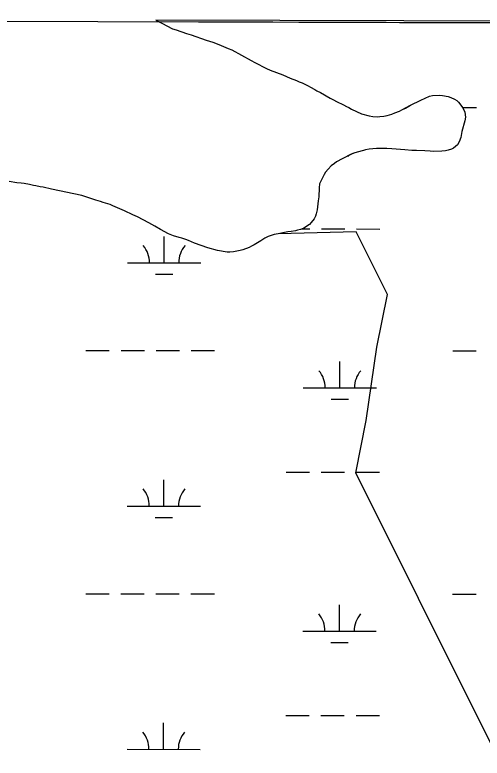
# Model space of a CAD drawing. Extents: x 3148686 to 3186545, y 916144 to 941516.
# Drawn here: x 3155799 to 3156438, y 938726 to 939743 of the extents above; entities that cross this region are included whole.
import ezdxf

# ---------------------------------------------------------------- set-up
doc = ezdxf.new("R2010")
doc.units = 0
for name, color, linetype in [('V-GRID-FRAM', 7, 'Continuous'), ('V-SITE-VEGE', 7, 'Continuous'), ('V-TOPO-SHOR', 7, 'Continuous'), ('V-WETL-SWMP', 7, 'Continuous')]:
    doc.layers.add(name, color=color, linetype=linetype)

msp = doc.modelspace()

# ---------------------------------------------------------------- linework, layer by layer
at = {"layer": 'V-GRID-FRAM'}
msp.add_lwpolyline([(3152987.2, 939742.7), (3184296.3, 939644.8), (3184247.4, 921455.8), (3152922.4, 921553.7), (3152987.2, 939742.7)], dxfattribs=at)
at = {"layer": 'V-SITE-VEGE'}
for p, q in [((3156482.4, 939731.8), (3155996.6, 939733.3)), ((3155996.6, 939733.3), (3156000.2, 939731.4)), ((3156000.2, 939731.4), (3156014.9, 939723.8)), ((3156014.9, 939723.8), (3156020, 939722.1)), ((3156020, 939722.1), (3156034, 939717.1)), ((3156034, 939717.1), (3156040.2, 939715.4)), ((3156040.2, 939715.4), (3156060.9, 939708)), ((3156060.9, 939708), (3156069.8, 939705.2)), ((3156069.8, 939705.2), (3156078.1, 939702.1)), ((3156078.1, 939702.1), (3156087.8, 939698.2)), ((3156087.8, 939698.2), (3156090.8, 939696.8)), ((3156090.8, 939696.8), (3156095.9, 939694.8)), ((3156095.9, 939694.8), (3156122.4, 939680.1)), ((3156122.4, 939680.1), (3156127.5, 939677.8)), ((3156127.5, 939677.8), (3156143.3, 939669.5)), ((3156143.3, 939669.5), (3156148.4, 939667.3)), ((3156148.4, 939667.3), (3156165.9, 939660.5)), ((3156165.9, 939660.5), (3156175.8, 939656.3)), ((3156175.8, 939656.3), (3156184.4, 939653)), ((3156184.4, 939653), (3156187.9, 939651.3)), ((3156187.9, 939651.3), (3156192.2, 939649.6)), ((3156192.2, 939649.6), (3156200.3, 939645.7)), ((3156200.3, 939645.7), (3156203.5, 939643.8)), ((3156203.5, 939643.8), (3156209.4, 939640.7)), ((3156209.4, 939640.7), (3156212.1, 939639)), ((3156212.1, 939639), (3156217.2, 939636.5)), ((3156217.2, 939636.5), (3156230.3, 939628.8)), ((3156230.3, 939628.8), (3156234.9, 939626.5)), ((3156354.3, 939626.1), (3156366.3, 939631.4)), ((3156366.3, 939631.4), (3156370.6, 939632.6)), ((3156370.6, 939632.6), (3156380.6, 939632.8)), ((3156380.6, 939632.8), (3156383.9, 939632.4)), ((3156383.9, 939632.4), (3156391.7, 939631)), ((3156391.7, 939631), (3156395.7, 939629.6)), ((3156395.7, 939629.6), (3156400.3, 939627.6)), ((3156234.9, 939626.5), (3156238.9, 939624.3)), ((3156238.9, 939624.3), (3156248.8, 939619.6)), ((3156248.8, 939619.6), (3156252.6, 939617.4)), ((3156333.6, 939615.4), (3156340.2, 939619.3)), ((3156340.2, 939619.3), (3156354.3, 939626.1)), ((3156400.3, 939627.6), (3156403.5, 939625.7)), ((3156403.5, 939625.7), (3156405.9, 939623.5)), ((3156405.9, 939623.5), (3156412, 939615.5)), ((3156252.6, 939617.4), (3156255.8, 939616)), ((3156255.8, 939616), (3156259.8, 939613.7)), ((3156259.8, 939613.7), (3156273.2, 939607.3)), ((3156314.9, 939607), (3156318.9, 939608.8)), ((3156318.9, 939608.8), (3156325.5, 939611.1)), ((3156325.5, 939611.1), (3156328.7, 939613)), ((3156328.7, 939613), (3156333.6, 939615.4)), ((3156412, 939615.5), (3156414.6, 939609.8)), ((3156414.6, 939609.8), (3156415.6, 939602.8)), ((3156273.2, 939607.3), (3156283.7, 939604.5)), ((3156283.7, 939604.5), (3156288.9, 939603.6)), ((3156288.9, 939603.6), (3156295.1, 939603.2)), ((3156295.1, 939603.2), (3156298.6, 939603.7)), ((3156298.6, 939603.7), (3156304, 939604.2)), ((3156304, 939604.2), (3156308.3, 939605.2)), ((3156308.3, 939605.2), (3156314.9, 939607)), ((3156415.6, 939602.8), (3156414.7, 939597.7)), ((3156414.7, 939597.7), (3156410.7, 939583.1)), ((3156410.7, 939583.1), (3156409.3, 939574.8)), ((3156407, 939568.9), (3156404.5, 939564.8)), ((3156409.3, 939574.8), (3156407, 939568.9)), ((3156276, 939557.3), (3156267.3, 939555)), ((3156279, 939558.3), (3156276, 939557.3)), ((3156283.9, 939559.1), (3156279, 939558.3)), ((3156293.9, 939560), (3156283.9, 939559.1)), ((3156307.9, 939559.8), (3156293.9, 939560)), ((3156314.7, 939559.4), (3156307.9, 939559.8)), ((3156326.8, 939558.4), (3156314.7, 939559.4)), ((3156332.5, 939558.3), (3156326.8, 939558.4)), ((3156342.2, 939557.4), (3156332.5, 939558.3)), ((3156348.5, 939557.3), (3156342.2, 939557.4)), ((3156360.1, 939556.6), (3156348.5, 939557.3)), ((3156391.7, 939557.5), (3156388.2, 939556.7)), ((3156396.6, 939559), (3156391.7, 939557.5)), ((3156399.3, 939560.3), (3156396.6, 939559)), ((3156404.5, 939564.8), (3156399.3, 939560.3)), ((3156259.5, 939552.1), (3156246.9, 939545.8)), ((3156262.7, 939553.4), (3156259.5, 939552.1)), ((3156267.3, 939555), (3156262.7, 939553.4)), ((3156367.1, 939556.5), (3156360.1, 939556.6)), ((3156371.7, 939556.1), (3156367.1, 939556.5)), ((3156383, 939556.2), (3156371.7, 939556.1)), ((3156388.2, 939556.7), (3156383, 939556.2)), ((3156236.6, 939539.5), (3156231.9, 939536.3)), ((3156239.3, 939541.6), (3156236.6, 939539.5)), ((3156246.9, 939545.8), (3156239.3, 939541.6)), ((3156224.2, 939527.8), (3156222.3, 939524.5)), ((3156227.5, 939531.8), (3156224.2, 939527.8)), ((3156231.9, 939536.3), (3156227.5, 939531.8)), ((3156218.4, 939517), (3156216.1, 939511.7)), ((3156222.3, 939524.5), (3156218.4, 939517)), ((3155801.8, 939513.2), (3155791.3, 939514.7)), ((3155807.8, 939512.5), (3155801.8, 939513.2)), ((3155811.8, 939511.9), (3155807.8, 939512.5)), ((3155819.1, 939510.8), (3155811.8, 939511.9)), ((3155824.7, 939509.6), (3155819.1, 939510.8)), ((3155828, 939508.7), (3155824.7, 939509.6)), ((3155833.6, 939507.6), (3155828, 939508.7)), ((3155837.7, 939507), (3155833.6, 939507.6)), ((3155849.3, 939504.4), (3155837.7, 939507)), ((3156216.1, 939511.7), (3156215.5, 939506)), ((3155890.8, 939495.9), (3155849.3, 939504.4)), ((3156215.5, 939506), (3156214.8, 939494.1)), ((3155909.9, 939489.4), (3155890.8, 939495.9)), ((3155916.3, 939487.4), (3155909.9, 939489.4)), ((3155919.8, 939486), (3155916.3, 939487.4)), ((3155929.5, 939483.2), (3155919.8, 939486)), ((3156214.2, 939488.2), (3156213.6, 939484.1)), ((3156214.8, 939494.1), (3156214.2, 939488.2)), ((3155933.3, 939481.8), (3155929.5, 939483.2)), ((3155949.1, 939474.8), (3155933.3, 939481.8)), ((3156212.7, 939476.3), (3156211.5, 939470.7)), ((3156213.3, 939480.4), (3156212.7, 939476.3)), ((3156213.6, 939484.1), (3156213.3, 939480.4)), ((3155960.6, 939469.2), (3155949.1, 939474.8)), ((3155966.8, 939466.4), (3155960.6, 939469.2)), ((3155982.6, 939458.3), (3155966.8, 939466.4)), ((3156210.6, 939467.4), (3156208.4, 939463.7)), ((3156211.5, 939470.7), (3156210.6, 939467.4)), ((3155990.7, 939453.9), (3155982.6, 939458.3)), ((3156202.1, 939455.9), (3156194.4, 939451.2)), ((3156204.6, 939458.6), (3156202.1, 939455.9)), ((3156208.4, 939463.7), (3156204.6, 939458.6)), ((3155998.2, 939449.2), (3155990.7, 939453.9)), ((3156009.2, 939443.4), (3155998.2, 939449.2)), ((3156172.7, 939445.8), (3156167.9, 939445.1)), ((3156177.3, 939446.3), (3156172.7, 939445.8)), ((3156183, 939447.3), (3156177.3, 939446.3)), ((3156186, 939448.1), (3156183, 939447.3)), ((3156190.1, 939449.3), (3156186, 939448.1)), ((3156194.4, 939451.2), (3156190.1, 939449.3)), ((3156016.2, 939440.6), (3156009.2, 939443.4)), ((3156024, 939438.3), (3156016.2, 939440.6)), ((3156027.5, 939437.4), (3156024, 939438.3)), ((3156033.1, 939435.4), (3156027.5, 939437.4)), ((3156036.9, 939434), (3156033.1, 939435.4)), ((3156141.3, 939437.4), (3156135.5, 939433.7)), ((3156145.6, 939439.5), (3156141.3, 939437.4)), ((3156153.8, 939442.3), (3156145.6, 939439.5)), ((3156159.5, 939443.3), (3156153.8, 939442.3)), ((3156167.9, 939445.1), (3156159.5, 939443.3)), ((3156044.9, 939430.7), (3156036.9, 939434)), ((3156063, 939424.2), (3156044.9, 939430.7)), ((3156123, 939426.3), (3156119.5, 939424.4)), ((3156126.3, 939428.4), (3156123, 939426.3)), ((3156135.5, 939433.7), (3156126.3, 939428.4)), ((3156076.4, 939420.5), (3156063, 939424.2)), ((3156089.4, 939418.1), (3156076.4, 939420.5)), ((3156093.1, 939418.1), (3156089.4, 939418.1)), ((3156098.3, 939418.8), (3156093.1, 939418.1)), ((3156107.5, 939420.6), (3156098.3, 939418.8)), ((3156110.8, 939421.3), (3156107.5, 939420.6)), ((3156119.5, 939424.4), (3156110.8, 939421.3))]:
    msp.add_line(p, q, dxfattribs=at)
at = {"layer": 'V-TOPO-SHOR'}
for points in [[(3155996.6, 939733.3), (3156000.2, 939731.4), (3156014.9, 939723.8), (3156020, 939722.1), (3156034, 939717.1), (3156040.2, 939715.4), (3156060.9, 939708), (3156069.8, 939705.2), (3156078.1, 939702.1), (3156087.8, 939698.2), (3156090.8, 939696.8), (3156095.9, 939694.8), (3156122.4, 939680.1), (3156127.5, 939677.8), (3156143.3, 939669.5), (3156148.4, 939667.3), (3156165.9, 939660.5), (3156175.8, 939656.3), (3156184.4, 939653), (3156187.9, 939651.3), (3156192.2, 939649.6), (3156200.3, 939645.7), (3156203.5, 939643.8), (3156209.4, 939640.7), (3156212.1, 939639), (3156217.2, 939636.5), (3156230.3, 939628.8), (3156234.9, 939626.5), (3156238.9, 939624.3), (3156248.8, 939619.6), (3156252.6, 939617.4), (3156255.8, 939616), (3156259.8, 939613.7), (3156273.2, 939607.3), (3156283.7, 939604.5), (3156288.9, 939603.6), (3156295.1, 939603.2), (3156298.6, 939603.7), (3156304, 939604.2), (3156308.3, 939605.2), (3156314.9, 939607), (3156318.9, 939608.8), (3156325.5, 939611.1), (3156328.7, 939613), (3156333.6, 939615.3), (3156340.2, 939619.3), (3156354.3, 939626.1), (3156366.3, 939631.4), (3156370.6, 939632.6), (3156380.6, 939632.8), (3156383.9, 939632.4), (3156391.7, 939631), (3156395.7, 939629.6), (3156400.3, 939627.6), (3156403.5, 939625.7), (3156405.9, 939623.5), (3156412, 939615.5), (3156414.6, 939609.8), (3156415.6, 939602.8), (3156414.7, 939597.7), (3156410.7, 939583.1), (3156409.3, 939574.8), (3156407, 939568.9), (3156404.5, 939564.8), (3156399.3, 939560.3), (3156396.6, 939559), (3156391.7, 939557.5), (3156388.2, 939556.7), (3156383, 939556.2), (3156371.7, 939556.1), (3156367.1, 939556.5), (3156360.1, 939556.6), (3156348.5, 939557.3), (3156342.2, 939557.4), (3156332.5, 939558.3), (3156326.8, 939558.4), (3156314.7, 939559.4), (3156307.9, 939559.8), (3156293.9, 939560), (3156283.9, 939559.1), (3156279, 939558.3), (3156276, 939557.3), (3156267.3, 939555), (3156262.7, 939553.4), (3156259.5, 939552.1), (3156246.9, 939545.8)], [(3156246.9, 939545.8), (3156239.3, 939541.6), (3156236.6, 939539.5), (3156231.9, 939536.3), (3156227.5, 939531.8), (3156224.2, 939527.8), (3156222.3, 939524.5), (3156218.4, 939517), (3156216.1, 939511.7), (3156215.5, 939506), (3156214.8, 939494.1), (3156214.2, 939488.2), (3156213.6, 939484.1), (3156213.3, 939480.4), (3156212.7, 939476.3), (3156211.5, 939470.7), (3156210.6, 939467.4), (3156208.4, 939463.7), (3156204.6, 939458.6), (3156202.1, 939455.9), (3156194.4, 939451.2), (3156190.1, 939449.3), (3156186, 939448.1), (3156183, 939447.3), (3156177.3, 939446.3), (3156172.7, 939445.8), (3156167.9, 939445.1), (3156159.5, 939443.3), (3156153.8, 939442.3), (3156145.6, 939439.5), (3156141.3, 939437.4), (3156135.5, 939433.7), (3156126.3, 939428.4), (3156123, 939426.3), (3156119.5, 939424.4), (3156110.8, 939421.3), (3156107.5, 939420.6), (3156098.3, 939418.8), (3156093.1, 939418.1), (3156089.4, 939418.1), (3156076.4, 939420.5), (3156063, 939424.2), (3156044.9, 939430.7), (3156036.9, 939434), (3156033.1, 939435.4), (3156027.5, 939437.4), (3156024, 939438.3), (3156016.2, 939440.6), (3156009.2, 939443.4), (3155998.2, 939449.2), (3155990.7, 939453.9), (3155982.6, 939458.3), (3155966.8, 939466.4), (3155960.6, 939469.2), (3155949.1, 939474.8), (3155933.3, 939481.8), (3155929.5, 939483.2), (3155919.8, 939486), (3155916.3, 939487.4), (3155909.9, 939489.4), (3155890.8, 939495.9), (3155849.3, 939504.4), (3155837.7, 939507), (3155833.6, 939507.6), (3155828, 939508.7), (3155824.7, 939509.6), (3155819.1, 939510.8), (3155811.8, 939511.9), (3155807.8, 939512.5), (3155801.8, 939513.2), (3155791.3, 939514.7)], [(3156465.8, 938700.6), (3156451.5, 938743.6), (3156451.5, 938743.6), (3156351.3, 938944.4), (3156265.5, 939116.5), (3156279.9, 939188.1), (3156294.4, 939288.4), (3156308.8, 939360.1), (3156265.9, 939446.1), (3156265.9, 939446.1), (3156159.5, 939443.3)]]:
    msp.add_lwpolyline(points, dxfattribs=at)
at = {"layer": 'V-WETL-SWMP'}
for p, q in [((3156411.8, 939615.9), (3156430.7, 939615.9)), ((3156255, 939549.9), (3156256, 939549.9)), ((3156191.5, 939449.9), (3156202.5, 939449.9)), ((3156218.5, 939449.9), (3156250.5, 939449.9)), ((3156266.5, 939449.9), (3156298.5, 939449.8)), ((3156003.4, 939403.7), (3156003.4, 939439.7)), ((3155953.4, 939403.8), (3156053.4, 939403.7)), ((3155991.4, 939388.3), (3156015.4, 939388.3)), ((3155896.4, 939283.8), (3155928.4, 939283.7)), ((3155944.4, 939283.7), (3155976.4, 939283.7)), ((3155992.4, 939283.7), (3156024.4, 939283.6)), ((3156040.4, 939283.6), (3156072.4, 939283.6)), ((3156398.3, 939283.2), (3156430.3, 939283.2)), ((3156243.7, 939232.6), (3156243.7, 939268.6)), ((3156193.7, 939232.7), (3156293.7, 939232.6)), ((3156231.7, 939217.2), (3156255.7, 939217.2)), ((3156170.1, 939117.3), (3156202.1, 939117.3)), ((3156218.1, 939117.2), (3156250.1, 939117.2)), ((3156266.1, 939117.2), (3156298.1, 939117.2)), ((3156003, 939071), (3156003.1, 939107)), ((3155953, 939071.1), (3156053, 939071)), ((3155991, 939055.6), (3156015, 939055.6)), ((3155896.1, 938951.1), (3155928.1, 938951)), ((3155944.1, 938951), (3155976.1, 938951)), ((3155992.1, 938951), (3156024.1, 938950.9)), ((3156040.1, 938950.9), (3156072.1, 938950.9)), ((3156398, 938950.5), (3156430, 938950.5)), ((3156243.3, 938900), (3156243.4, 938936)), ((3156193.3, 938900), (3156293.3, 938899.9)), ((3156231.3, 938884.6), (3156255.3, 938884.5)), ((3156169.8, 938784.6), (3156201.8, 938784.6)), ((3156217.8, 938784.6), (3156249.8, 938784.5)), ((3156265.8, 938784.5), (3156297.8, 938784.5)), ((3156002.7, 938738.4), (3156002.7, 938774.4)), ((3155952.7, 938738.4), (3156052.7, 938738.3))]:
    msp.add_line(p, q, dxfattribs=at)
msp.add_lwpolyline([(3156501, 939734.1), (3155992.2, 939735.7), (3156000.2, 939731.4), (3156014.9, 939723.8), (3156020, 939722.1), (3156034, 939717.1), (3156040.2, 939715.4), (3156060.9, 939708), (3156069.8, 939705.2), (3156078.1, 939702.1), (3156087.8, 939698.2), (3156090.8, 939696.8), (3156095.9, 939694.8), (3156122.4, 939680.1), (3156127.5, 939677.8), (3156143.3, 939669.5), (3156148.4, 939667.3), (3156165.9, 939660.5), (3156175.8, 939656.3), (3156184.4, 939653), (3156187.9, 939651.3), (3156192.2, 939649.6), (3156200.3, 939645.7), (3156203.5, 939643.8), (3156209.4, 939640.7), (3156212.1, 939639), (3156217.2, 939636.5), (3156230.3, 939628.8), (3156234.9, 939626.5), (3156238.9, 939624.3), (3156248.8, 939619.6), (3156252.6, 939617.4), (3156255.8, 939616), (3156259.8, 939613.7), (3156273.2, 939607.3), (3156283.7, 939604.5), (3156288.9, 939603.6), (3156295.1, 939603.2), (3156298.6, 939603.7), (3156304, 939604.2), (3156308.3, 939605.2), (3156314.9, 939607), (3156318.9, 939608.8), (3156325.5, 939611.1), (3156328.7, 939613), (3156333.6, 939615.3), (3156340.2, 939619.3), (3156354.3, 939626.1), (3156366.3, 939631.4), (3156370.6, 939632.6), (3156380.6, 939632.8), (3156383.9, 939632.4), (3156391.7, 939631), (3156395.7, 939629.6), (3156400.3, 939627.6), (3156403.5, 939625.7), (3156405.9, 939623.5), (3156412, 939615.5), (3156414.6, 939609.8), (3156415.6, 939602.8), (3156414.7, 939597.7), (3156410.7, 939583.1), (3156409.3, 939574.8), (3156407, 939568.9), (3156404.5, 939564.8), (3156399.3, 939560.3), (3156396.6, 939559), (3156391.7, 939557.5), (3156388.2, 939556.7), (3156383, 939556.2), (3156371.7, 939556.1), (3156367.1, 939556.5), (3156360.1, 939556.6), (3156348.5, 939557.3), (3156342.2, 939557.4), (3156332.5, 939558.3), (3156326.8, 939558.4), (3156314.7, 939559.4), (3156307.9, 939559.8), (3156293.9, 939560), (3156283.9, 939559.1), (3156279, 939558.3), (3156276, 939557.3), (3156267.3, 939555), (3156262.7, 939553.4), (3156259.4, 939552.1), (3156246.9, 939545.8), (3156239.3, 939541.6), (3156236.6, 939539.5), (3156231.9, 939536.3), (3156227.5, 939531.8), (3156224.2, 939527.8), (3156222.3, 939524.6), (3156218.4, 939517), (3156216.1, 939511.7), (3156215.5, 939506), (3156214.8, 939494.1), (3156214.2, 939488.2), (3156213.6, 939484.1), (3156213.3, 939480.4), (3156212.7, 939476.3), (3156211.5, 939470.7), (3156210.6, 939467.4), (3156208.4, 939463.7), (3156204.6, 939458.6), (3156202.1, 939455.9), (3156194.4, 939451.2), (3156190.1, 939449.3), (3156186, 939448.1), (3156183, 939447.3), (3156177.3, 939446.3), (3156172.7, 939445.8), (3156167.9, 939445.1), (3156159.5, 939443.3), (3156153.8, 939442.3), (3156145.6, 939439.5), (3156141.3, 939437.4), (3156135.5, 939433.7), (3156126.3, 939428.4), (3156123, 939426.3), (3156119.5, 939424.4), (3156110.8, 939421.3), (3156107.5, 939420.6), (3156098.3, 939418.8), (3156093.1, 939418.1), (3156089.4, 939418.1), (3156076.4, 939420.5), (3156063, 939424.2), (3156044.9, 939430.7), (3156036.9, 939434), (3156033.1, 939435.4), (3156027.5, 939437.4), (3156024, 939438.3), (3156016.2, 939440.6), (3156009.2, 939443.4), (3155998.2, 939449.2), (3155990.7, 939453.9), (3155982.6, 939458.3), (3155966.8, 939466.4), (3155960.6, 939469.2), (3155949.1, 939474.8), (3155933.3, 939481.8), (3155929.5, 939483.2), (3155919.8, 939486), (3155916.3, 939487.4), (3155909.9, 939489.4), (3155890.8, 939495.9), (3155849.3, 939504.4), (3155837.7, 939507), (3155833.6, 939507.6), (3155828, 939508.7), (3155824.7, 939509.6), (3155819.1, 939510.8), (3155811.8, 939511.9), (3155807.8, 939512.5), (3155801.8, 939513.2), (3155791.3, 939514.7)], dxfattribs=at)
for centre, start, end in [((3155948.1, 939404.2), 359.1678, 40.7115), ((3156058.6, 939404.1), 139.1678, 180.7115), ((3156188.4, 939233.2), 359.1678, 40.7115), ((3156298.9, 939233.1), 139.1678, 180.7115), ((3155947.8, 939071.6), 359.1678, 40.7115), ((3156058.3, 939071.5), 139.1678, 180.7115), ((3156188.1, 938900.5), 359.1678, 40.7115), ((3156298.6, 938900.4), 139.1678, 180.7115), ((3155947.4, 938738.9), 359.1678, 40.7115), ((3156057.9, 938738.8), 139.1678, 180.7115)]:
    msp.add_arc(centre, 35.2, start, end, dxfattribs=at)

doc.saveas('drawing.dxf')
